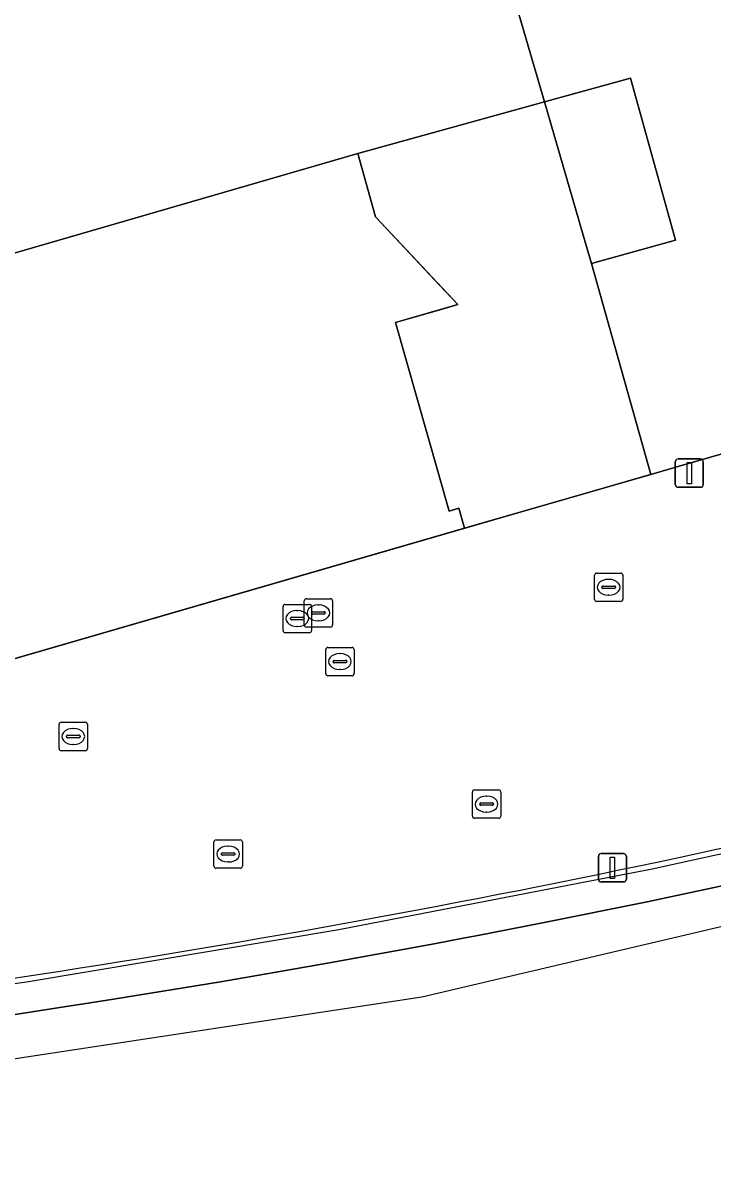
# Model space of a CAD drawing. Extents: x 160806 to 161707, y 383696 to 384148.
# Drawn here: x 161142.86 to 161167.18, y 383704.65 to 383745.23 of the extents above; entities that cross this region are included whole.
import ezdxf

# ---------------------------------------------------------------- set-up
doc = ezdxf.new("R2010")
doc.units = 0
for name, color, linetype in [('IMGEO_Geluidsscherm', 7, 'Continuous'), ('IMGEO_Kolk', 7, 'Continuous'), ('IMGEO_Lichtmast', 7, 'Continuous'), ('IMGEO_Muur', 7, 'Continuous'), ('IMGEO_Pand', 7, 'Continuous'), ('IMGEO_Pand_overbouw', 7, 'Continuous'), ('IMGEO_Parkeervlak_gesloten', 7, 'Continuous'), ('IMGEO_Rijbaan_lokaal_gesloten', 7, 'Continuous'), ('IMGEO_Rijbaan_lokaal_open', 7, 'Continuous'), ('IMGEO_Rioolput', 7, 'Continuous'), ('IMGEO_Spoorbaan_halfverhard', 7, 'Continuous'), ('IMGEO_Voetpad_op_trap', 7, 'Continuous')]:
    doc.layers.add(name, color=color, linetype=linetype)

msp = doc.modelspace()

# ---------------------------------------------------------------- linework, layer by layer
at = {"layer": 'IMGEO_Geluidsscherm'}
msp.add_lwpolyline([(161256.51, 383743.12), (161249.612, 383739.954), (161248.72, 383739.54), (161241.963, 383736.873), (161236.193, 383734.685), (161228.693, 383732.22), (161217.372, 383729.033), (161206.635, 383726.018), (161197.727, 383723.507), (161189.766, 383721.326), (161181.188, 383719.127), (161172.534, 383717.021), (161165.045, 383715.375), (161153.988, 383713.232), (161142.982, 383711.386), (161133.826, 383710.13), (161117.867, 383708.27), (161103.056, 383706.669), (161093.058, 383705.562), (161084.681, 383704.654)], dxfattribs=at)
at = {"layer": 'IMGEO_Kolk'}
for p, q in [((161163.006, 383724.893), (161163.006, 383725.745)), ((161163.081, 383725.819), (161163.933, 383725.819)), ((161163.494, 383725.599), (161163.519, 383725.599)), ((161164.007, 383725.745), (161164.007, 383724.893)), ((161163.265, 383725.313), (161163.265, 383725.325)), ((161163.703, 383725.276), (161163.305, 383725.276)), ((161163.308, 383725.362), (161163.706, 383725.362)), ((161163.749, 383725.325), (161163.749, 383725.313)), ((161163.933, 383724.819), (161163.081, 383724.819)), ((161163.517, 383725.039), (161163.492, 383725.039)), ((161153.605, 383723.198), (161154.457, 383723.198)), ((161153.53, 383722.272), (161153.53, 383723.124)), ((161153.832, 383722.741), (161154.23, 383722.741)), ((161154.018, 383722.978), (161154.043, 383722.978)), ((161154.531, 383723.124), (161154.531, 383722.272)), ((161153.789, 383722.692), (161153.789, 383722.704)), ((161154.227, 383722.655), (161153.829, 383722.655)), ((161154.041, 383722.418), (161154.016, 383722.418)), ((161154.273, 383722.704), (161154.273, 383722.692)), ((161154.457, 383722.198), (161153.605, 383722.198)), ((161144.129, 383719.628), (161144.129, 383720.48)), ((161144.204, 383720.554), (161145.056, 383720.554)), ((161144.617, 383720.334), (161144.642, 383720.334)), ((161145.13, 383720.48), (161145.13, 383719.628)), ((161144.388, 383720.048), (161144.388, 383720.06)), ((161144.826, 383720.011), (161144.428, 383720.011)), ((161144.431, 383720.097), (161144.829, 383720.097)), ((161144.872, 383720.06), (161144.872, 383720.048)), ((161145.056, 383719.554), (161144.204, 383719.554)), ((161144.64, 383719.774), (161144.615, 383719.774)), ((161158.7, 383717.243), (161158.7, 383718.095)), ((161158.775, 383718.169), (161159.627, 383718.169)), ((161159.188, 383717.949), (161159.213, 383717.949)), ((161159.701, 383718.095), (161159.701, 383717.243)), ((161158.959, 383717.663), (161158.959, 383717.675)), ((161159.397, 383717.626), (161158.999, 383717.626)), ((161159.002, 383717.712), (161159.4, 383717.712)), ((161159.443, 383717.675), (161159.443, 383717.663)), ((161159.627, 383717.169), (161158.775, 383717.169)), ((161159.211, 383717.389), (161159.186, 383717.389)), ((161149.59, 383715.482), (161149.59, 383716.334)), ((161149.665, 383716.408), (161150.517, 383716.408)), ((161150.591, 383716.334), (161150.591, 383715.482)), ((161149.849, 383715.902), (161149.849, 383715.914)), ((161150.287, 383715.865), (161149.889, 383715.865)), ((161149.892, 383715.951), (161150.29, 383715.951)), ((161150.078, 383716.188), (161150.103, 383716.188)), ((161150.333, 383715.914), (161150.333, 383715.902)), ((161150.101, 383715.628), (161150.076, 383715.628)), ((161150.517, 383715.408), (161149.665, 383715.408))]:
    msp.add_line(p, q, dxfattribs=at)
for points in [[(161163.006, 383724.893), (161163.006, 383725.745)], [(161163.081, 383725.819), (161163.933, 383725.819)], [(161164.007, 383725.745), (161164.007, 383724.893)], [(161163.933, 383724.819), (161163.081, 383724.819)], [(161153.605, 383723.198), (161154.457, 383723.198)], [(161153.53, 383722.272), (161153.53, 383723.124)], [(161154.531, 383723.124), (161154.531, 383722.272)], [(161154.457, 383722.198), (161153.605, 383722.198)], [(161144.129, 383719.628), (161144.129, 383720.48)], [(161144.204, 383720.554), (161145.056, 383720.554)], [(161145.13, 383720.48), (161145.13, 383719.628)], [(161145.056, 383719.554), (161144.204, 383719.554)], [(161158.7, 383717.243), (161158.7, 383718.095)], [(161158.775, 383718.169), (161159.627, 383718.169)], [(161159.701, 383718.095), (161159.701, 383717.243)], [(161159.627, 383717.169), (161158.775, 383717.169)], [(161149.59, 383715.482), (161149.59, 383716.334)], [(161149.665, 383716.408), (161150.517, 383716.408)], [(161150.591, 383716.334), (161150.591, 383715.482)], [(161150.517, 383715.408), (161149.665, 383715.408)]]:
    msp.add_lwpolyline(points, dxfattribs=at)
for centre, radius, start, end in [((161163.083, 383725.743), 0.0765, 91.552, 178.448), ((161163.083, 383725.743), 0.0765, 91.552, 178.448), ((161163.931, 383725.743), 0.0765, 1.552, 88.448), ((161163.931, 383725.743), 0.0765, 1.552, 88.448), ((161163.305, 383725.322), 0.0403, 85.8775, 175.7526), ((161163.302, 383725.312), 0.0366, 178.938, 274.7102), ((161163.706, 383725.319), 0.043, 264.8664, 352.4533), ((161163.71, 383725.324), 0.0386, 1.7309, 96.639), ((161163.083, 383724.895), 0.0765, 181.552, 268.448), ((161163.083, 383724.895), 0.0765, 181.552, 268.448), ((161163.931, 383724.895), 0.0765, 271.552, 358.448), ((161163.931, 383724.895), 0.0765, 271.552, 358.448), ((161153.607, 383723.122), 0.0765, 91.552, 178.448), ((161153.607, 383723.122), 0.0765, 91.552, 178.448), ((161154.455, 383723.122), 0.0765, 1.552, 88.448), ((161154.455, 383723.122), 0.0765, 1.552, 88.448), ((161153.829, 383722.701), 0.0403, 85.8775, 175.7526), ((161154.234, 383722.703), 0.0386, 1.7309, 96.639), ((161153.826, 383722.691), 0.0366, 178.938, 274.7102), ((161154.23, 383722.698), 0.043, 264.8664, 352.4533), ((161153.607, 383722.274), 0.0765, 181.552, 268.448), ((161153.607, 383722.274), 0.0765, 181.552, 268.448), ((161154.455, 383722.274), 0.0765, 271.552, 358.448), ((161154.455, 383722.274), 0.0765, 271.552, 358.448), ((161144.206, 383720.478), 0.0765, 91.552, 178.448), ((161144.206, 383720.478), 0.0765, 91.552, 178.448), ((161145.054, 383720.478), 0.0765, 1.552, 88.448), ((161145.054, 383720.478), 0.0765, 1.552, 88.448), ((161144.428, 383720.057), 0.0403, 85.8775, 175.7526), ((161144.425, 383720.047), 0.0366, 178.938, 274.7102), ((161144.829, 383720.054), 0.043, 264.8664, 352.4533), ((161144.833, 383720.059), 0.0386, 1.7309, 96.639), ((161144.206, 383719.63), 0.0765, 181.552, 268.448), ((161144.206, 383719.63), 0.0765, 181.552, 268.448), ((161145.054, 383719.63), 0.0765, 271.552, 358.448), ((161145.054, 383719.63), 0.0765, 271.552, 358.448), ((161158.777, 383718.093), 0.0765, 91.552, 178.448), ((161158.777, 383718.093), 0.0765, 91.552, 178.448), ((161159.625, 383718.093), 0.0765, 1.552, 88.448), ((161159.625, 383718.093), 0.0765, 1.552, 88.448), ((161158.999, 383717.672), 0.0403, 85.8775, 175.7526), ((161158.996, 383717.662), 0.0366, 178.938, 274.7102), ((161159.4, 383717.669), 0.043, 264.8664, 352.4533), ((161159.404, 383717.674), 0.0386, 1.7309, 96.639), ((161158.777, 383717.245), 0.0765, 181.552, 268.448), ((161158.777, 383717.245), 0.0765, 181.552, 268.448), ((161159.625, 383717.245), 0.0765, 271.552, 358.448), ((161159.625, 383717.245), 0.0765, 271.552, 358.448), ((161149.667, 383716.332), 0.0765, 91.552, 178.448), ((161149.667, 383716.332), 0.0765, 91.552, 178.448), ((161150.515, 383716.332), 0.0765, 1.552, 88.448), ((161150.515, 383716.332), 0.0765, 1.552, 88.448), ((161149.889, 383715.911), 0.0403, 85.8775, 175.7526), ((161149.886, 383715.901), 0.0366, 178.938, 274.7102), ((161150.29, 383715.908), 0.043, 264.8664, 352.4533), ((161150.294, 383715.913), 0.0386, 1.7309, 96.639), ((161149.667, 383715.484), 0.0765, 181.552, 268.448), ((161149.667, 383715.484), 0.0765, 181.552, 268.448), ((161150.515, 383715.484), 0.0765, 271.552, 358.448), ((161150.515, 383715.484), 0.0765, 271.552, 358.448)]:
    msp.add_arc(centre, radius, start, end, dxfattribs=at)
for centre, major_axis, ratio, start_param, end_param in [((161163.493, 383725.319), (-0.387, 0.002), 0.722429, 4.712389, 7.853982), ((161163.518, 383725.319), (-0.39, 0.002), 0.717154, 1.570796, 4.712389), ((161154.017, 383722.698), (-0.387, 0.002), 0.722429, 4.712389, 7.853982), ((161154.042, 383722.698), (-0.39, 0.002), 0.717154, 1.570796, 4.712389), ((161144.616, 383720.054), (-0.387, 0.002), 0.722429, 4.712389, 7.853982), ((161144.641, 383720.054), (-0.39, 0.002), 0.717154, 1.570796, 4.712389), ((161159.187, 383717.669), (-0.387, 0.002), 0.722429, 4.712389, 7.853982), ((161159.212, 383717.669), (-0.39, 0.002), 0.717154, 1.570796, 4.712389), ((161150.077, 383715.908), (-0.387, 0.002), 0.722429, 4.712389, 7.853982), ((161150.102, 383715.908), (-0.39, 0.002), 0.717154, 1.570796, 4.712389)]:
    msp.add_ellipse(centre, major_axis=major_axis, ratio=ratio, start_param=start_param, end_param=end_param, dxfattribs=at)
at = {"layer": 'IMGEO_Lichtmast'}
for p, q in [((161165.852, 383728.946), (161165.852, 383729.746)), ((161165.852, 383729.746), (161165.852, 383728.946)), ((161165.952, 383729.846), (161166.742, 383729.846)), ((161166.742, 383729.846), (161165.952, 383729.846)), ((161166.842, 383729.746), (161166.842, 383728.946)), ((161166.842, 383728.946), (161166.842, 383729.746)), ((161166.742, 383728.846), (161165.952, 383728.846)), ((161165.952, 383728.846), (161166.742, 383728.846)), ((161163.245, 383715.922), (161164.035, 383715.922)), ((161164.035, 383715.922), (161163.245, 383715.922)), ((161163.145, 383715.022), (161163.145, 383715.822)), ((161163.145, 383715.822), (161163.145, 383715.022)), ((161164.135, 383715.822), (161164.135, 383715.022)), ((161164.135, 383715.022), (161164.135, 383715.822)), ((161164.035, 383714.922), (161163.245, 383714.922)), ((161163.245, 383714.922), (161164.035, 383714.922))]:
    msp.add_line(p, q, dxfattribs=at)
for points in [[(161166.272, 383729.721), (161166.422, 383729.721), (161166.422, 383728.971), (161166.272, 383728.971), (161166.272, 383729.721)], [(161163.565, 383715.797), (161163.715, 383715.797), (161163.715, 383715.047), (161163.565, 383715.047), (161163.565, 383715.797)]]:
    msp.add_lwpolyline(points, dxfattribs=at)
for centre, start, end in [((161165.952, 383729.746), 90, 180), ((161165.952, 383729.746), 90, 180), ((161166.742, 383729.746), 0, 90), ((161166.742, 383729.746), 360, 90), ((161165.952, 383728.946), 180, 270), ((161165.952, 383728.946), 180, 270), ((161166.742, 383728.946), 270, 0), ((161166.742, 383728.946), 270, 0), ((161163.245, 383715.822), 90, 180), ((161163.245, 383715.822), 90, 180), ((161164.035, 383715.822), 0, 90), ((161164.035, 383715.822), 360, 90), ((161163.245, 383715.022), 180, 270), ((161163.245, 383715.022), 180, 270), ((161164.035, 383715.022), 270, 0), ((161164.035, 383715.022), 270, 0)]:
    msp.add_arc(centre, 0.1, start, end, dxfattribs=at)
at = {"layer": 'IMGEO_Muur'}
msp.add_lwpolyline([(161142.269, 383710.2), (161144.534, 383710.549), (161145, 383710.62), (161146.05, 383710.782), (161149.825, 383711.4), (161151.71, 383711.722), (161153.594, 383712.053), (161157.356, 383712.741), (161158.377, 383712.938), (161158.891, 383713.037), (161161.112, 383713.465), (161164.862, 383714.223), (161168.604, 383715.017), (161172.338, 383715.845), (161172.166, 383716.915), (161175.353, 383717.607), (161175.586, 383716.594), (161176.914, 383716.912), (161176.601, 383718.175), (161175.97, 383718.046), (161175.661, 383717.982)], dxfattribs=at)
msp.add_arc((161084.768, 384096.565), 389.342, 276.77953, 283.50053, dxfattribs=at)
at = {"layer": 'IMGEO_Pand'}
msp.add_lwpolyline([(161159.142, 383749.659), (161161.241, 383742.441), (161164.28, 383743.284), (161165.864, 383737.57), (161162.898, 383736.746), (161164.992, 383729.301), (161165.99, 383729.588), (161171.514, 383731.175), (161171.468, 383731.312), (161171.372, 383731.596), (161171.163, 383731.535), (161170.261, 383734.498), (161172.066, 383735.084), (161167.767, 383750)], dxfattribs=at)
msp.add_lwpolyline([(161155.994, 383734.659), (161157.669, 383735.142), (161158.189, 383735.292), (161157.546, 383735.978), (161155.286, 383738.389), (161154.664, 383740.617), (161121.382, 383730.964), (161122.53, 383727.008), (161121.123, 383726.602), (161123.797, 383717.365), (161158.428, 383727.402), (161158.225, 383728.109), (161157.885, 383728.008)], close=True, dxfattribs=at)
at = {"layer": 'IMGEO_Pand_overbouw'}
for points in [[(161244.397, 383752.352), (161218.72, 383841.978), (161097.833, 383806.973), (161123.797, 383717.365)], [(161154.664, 383740.617), (161155.286, 383738.389), (161158.189, 383735.292), (161155.994, 383734.659), (161157.885, 383728.008), (161158.225, 383728.109), (161158.428, 383727.402), (161164.988, 383729.315), (161162.898, 383736.746), (161165.864, 383737.57), (161164.28, 383743.284)]]:
    msp.add_lwpolyline(points, close=True, dxfattribs=at)
at = {"layer": 'IMGEO_Parkeervlak_gesloten'}
msp.add_lwpolyline([(161113.902, 383751.548), (161121.123, 383726.602), (161122.53, 383727.008), (161121.382, 383730.964), (161154.664, 383740.617), (161161.241, 383742.441), (161159.142, 383749.659), (161159.059, 383750), (161158.79, 383751.101), (161159.91, 383751.416), (161160.45, 383751.574), (161159.336, 383755.412), (161158.801, 383755.259), (161157.692, 383754.928), (161157.212, 383756.317), (161155.146, 383763.443), (161148.546, 383761.579)], close=True, dxfattribs=at)
at = {"layer": 'IMGEO_Rijbaan_lokaal_gesloten'}
msp.add_lwpolyline([(161162.898, 383736.746), (161162.692, 383737.454), (161161.241, 383742.441), (161154.664, 383740.617), (161155.286, 383738.389), (161157.546, 383735.978), (161158.189, 383735.292), (161157.669, 383735.142), (161155.994, 383734.659), (161157.885, 383728.008), (161158.225, 383728.109), (161158.428, 383727.402), (161164.992, 383729.301)], close=True, dxfattribs=at)
at = {"layer": 'IMGEO_Rijbaan_lokaal_open'}
msp.add_lwpolyline([(161175.661, 383717.982), (161175.97, 383718.046), (161176.601, 383718.175), (161175.983, 383720.477), (161172.961, 383731.747), (161171.468, 383731.312), (161171.514, 383731.175), (161165.99, 383729.588), (161164.992, 383729.301), (161158.428, 383727.402), (161123.797, 383717.365), (161126.009, 383709.438), (161130.729, 383709.946)], dxfattribs=at)
msp.add_arc((161084.768, 384096.565), 389.342, 276.77953, 283.50053, dxfattribs=at)
at = {"layer": 'IMGEO_Rioolput'}
for p, q in [((161152.773, 383723.988), (161152.773, 383724.84)), ((161152.848, 383724.914), (161153.7, 383724.914)), ((161153.774, 383724.84), (161153.774, 383723.988)), ((161152.028, 383723.79), (161152.028, 383724.642)), ((161152.103, 383724.716), (161152.955, 383724.716)), ((161152.516, 383724.496), (161152.541, 383724.496)), ((161153.029, 383724.642), (161153.029, 383723.79)), ((161153.032, 383724.408), (161153.032, 383724.42)), ((161153.47, 383724.371), (161153.072, 383724.371)), ((161153.075, 383724.457), (161153.473, 383724.457)), ((161153.261, 383724.694), (161153.286, 383724.694)), ((161153.516, 383724.42), (161153.516, 383724.408)), ((161152.287, 383724.21), (161152.287, 383724.222)), ((161152.725, 383724.173), (161152.327, 383724.173)), ((161152.33, 383724.259), (161152.728, 383724.259)), ((161152.771, 383724.222), (161152.771, 383724.21)), ((161153.284, 383724.134), (161153.259, 383724.134)), ((161152.955, 383723.716), (161152.103, 383723.716)), ((161152.539, 383723.936), (161152.514, 383723.936)), ((161153.7, 383723.914), (161152.848, 383723.914))]:
    msp.add_line(p, q, dxfattribs=at)
for points in [[(161152.773, 383723.988), (161152.773, 383724.84)], [(161152.848, 383724.914), (161153.7, 383724.914)], [(161153.774, 383724.84), (161153.774, 383723.988)], [(161152.028, 383723.79), (161152.028, 383724.642)], [(161152.103, 383724.716), (161152.955, 383724.716)], [(161153.029, 383724.642), (161153.029, 383723.79)], [(161152.955, 383723.716), (161152.103, 383723.716)], [(161153.7, 383723.914), (161152.848, 383723.914)]]:
    msp.add_lwpolyline(points, dxfattribs=at)
for centre, radius, start, end in [((161152.85, 383724.838), 0.0765, 91.552, 178.448), ((161152.85, 383724.838), 0.0765, 91.552, 178.448), ((161153.698, 383724.838), 0.0765, 1.552, 88.448), ((161153.698, 383724.838), 0.0765, 1.552, 88.448), ((161152.105, 383724.64), 0.0765, 91.552, 178.448), ((161152.105, 383724.64), 0.0765, 91.552, 178.448), ((161152.953, 383724.64), 0.0765, 1.552, 88.448), ((161152.953, 383724.64), 0.0765, 1.552, 88.448), ((161153.072, 383724.417), 0.0403, 85.8775, 175.7526), ((161153.069, 383724.407), 0.0366, 178.938, 274.7102), ((161153.473, 383724.414), 0.043, 264.8664, 352.4533), ((161153.477, 383724.419), 0.0386, 1.7309, 96.639), ((161152.327, 383724.219), 0.0403, 85.8775, 175.7526), ((161152.324, 383724.209), 0.0366, 178.938, 274.7102), ((161152.728, 383724.216), 0.043, 264.8664, 352.4533), ((161152.732, 383724.221), 0.0386, 1.7309, 96.639), ((161152.85, 383723.99), 0.0765, 181.552, 268.448), ((161152.85, 383723.99), 0.0765, 181.552, 268.448), ((161153.698, 383723.99), 0.0765, 271.552, 358.448), ((161153.698, 383723.99), 0.0765, 271.552, 358.448), ((161152.105, 383723.792), 0.0765, 181.552, 268.448), ((161152.105, 383723.792), 0.0765, 181.552, 268.448), ((161152.953, 383723.792), 0.0765, 271.552, 358.448), ((161152.953, 383723.792), 0.0765, 271.552, 358.448)]:
    msp.add_arc(centre, radius, start, end, dxfattribs=at)
for centre, major_axis, ratio, start_param, end_param in [((161152.515, 383724.216), (-0.387, 0.002), 0.722429, 4.712389, 7.853982), ((161152.54, 383724.216), (-0.39, 0.002), 0.717154, 1.570796, 4.712389), ((161153.26, 383724.414), (-0.387, 0.002), 0.722429, 4.712389, 7.853982), ((161153.285, 383724.414), (-0.39, 0.002), 0.717154, 1.570796, 4.712389)]:
    msp.add_ellipse(centre, major_axis=major_axis, ratio=ratio, start_param=start_param, end_param=end_param, dxfattribs=at)
at = {"layer": 'IMGEO_Spoorbaan_halfverhard'}
msp.add_lwpolyline([(161126.745, 383706.706), (161135.072, 383707.556), (161156.921, 383710.87), (161172.716, 383714.583), (161172.716, 383714.583), (161172.338, 383715.845), (161168.604, 383715.017), (161164.862, 383714.223), (161161.112, 383713.465), (161158.891, 383713.037), (161158.377, 383712.938), (161157.356, 383712.741), (161153.594, 383712.053), (161151.71, 383711.722), (161149.825, 383711.4), (161146.05, 383710.782), (161145, 383710.62), (161144.534, 383710.549), (161142.269, 383710.2), (161138.483, 383709.653), (161134.692, 383709.141), (161130.897, 383708.665), (161126.199, 383708.113), (161126.37, 383707.671)], close=True, dxfattribs=at)
at = {"layer": 'IMGEO_Voetpad_op_trap'}
msp.add_lwpolyline([(161165.864, 383737.57), (161164.28, 383743.284), (161161.241, 383742.441), (161162.692, 383737.454), (161162.898, 383736.746)], close=True, dxfattribs=at)

doc.saveas('drawing.dxf')
